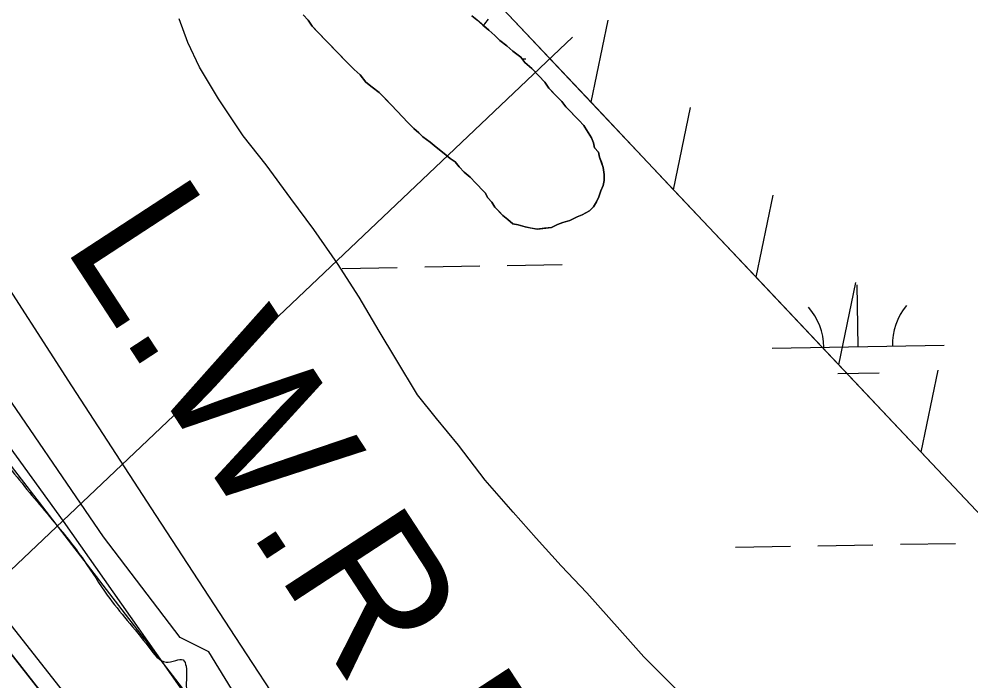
# Model space of a CAD drawing. Extents: x 3892998 to 3931244, y 278583 to 304547.
# Drawn here: x 3906082 to 3906636, y 300917 to 301302 of the extents above; entities that cross this region are included whole.
import ezdxf

# ---------------------------------------------------------------- set-up
doc = ezdxf.new("R2010")
doc.units = 0
for name, color, linetype in [('V-RIVR-EDGE', 7, 'Continuous'), ('V-RIVR-JETY', 7, 'Continuous'), ('V-RIVR-RANG', 7, 'Continuous'), ('V-RRAP-FSHR', 7, 'Continuous'), ('V-TOPO-DPTH', 7, 'Continuous'), ('V-TOPO-MINR', 7, 'Continuous'), ('V-TOPO-SHOR', 7, 'Continuous'), ('V-TOPO-WATR', 7, 'Continuous'), ('V-TOPO-WATR-IDEN', 7, 'Continuous'), ('V-WETL-SWMP', 7, 'Continuous')]:
    doc.layers.add(name, color=color, linetype=linetype)

msp = doc.modelspace()

# ---------------------------------------------------------------- linework, layer by layer
at = {"layer": 'V-RIVR-EDGE'}
msp.add_spline([(3905881.27, 301307.92), (3905886.58, 301301.58), (3905888.57, 301301.58), (3905898.22, 301303.88), (3905910.21, 301309.84), (3905913.54, 301312.49), (3905913.55, 301315.48), (3905908.9, 301318.82), (3905896.28, 301323.51), (3905888.97, 301326.52), (3905887.32, 301331.51), (3905887, 301337.83), (3905889.67, 301343.48), (3905890.02, 301346.8), (3905889.7, 301352.12), (3905879.11, 301375.43), (3905875.49, 301390.07), (3905875.52, 301401.37), (3905877.55, 301414.34), (3905879.66, 301460.22), (3905876.41, 301491.82), (3905869.81, 301514.45), (3905857.91, 301540.75), (3905843.66, 301560.4), (3905808.5, 301598.07), (3905805.52, 301604.39), (3905804.88, 301612.37), (3905806.23, 301622.35), (3905808.57, 301625.33), (3905812.23, 301625.99), (3905814.86, 301616.34), (3905817.5, 301608.35), (3905823.14, 301602.02), (3905832.1, 301593.02), (3905838.41, 301589.35), (3905843.71, 301582.35), (3905850.34, 301571.69), (3905856.64, 301567.02), (3905862.95, 301562.68), (3905868.58, 301553.69), (3905884.46, 301520.4), (3905896.38, 301498.42), (3905907.3, 301479.44), (3905910.62, 301476.44), (3905915.61, 301476.76), (3905917.62, 301481.41), (3905924.28, 301486.38), (3905932.6, 301488.02), (3905943.24, 301487.66), (3905957.53, 301485.97), (3905972.16, 301482.6), (3905980.44, 301472.28), (3905990.41, 301468.26), (3905996.39, 301468.25), (3906003.37, 301465.57), (3906007.69, 301462.56), (3906014.32, 301454.23), (3906022.94, 301442.91), (3906035.53, 301426.58), (3906045.14, 301411.26), (3906050.41, 301392.29), (3906054.71, 301381.31), (3906063.98, 301367.32), (3906071.58, 301348.68), (3906074.52, 301326.06), (3906074.8, 301304.11), (3906070.72, 301266.55), (3906064.35, 301245.61), (3906056.65, 301226.68), (3906051.97, 301218.04), (3906040.32, 301212.42), (3906020.34, 301199.83), (3906010.02, 301196.86), (3905995.07, 301201.89), (3905980.14, 301214.89), (3905968.87, 301228.56), (3905965.22, 301231.22), (3905961.23, 301231.23), (3905958.89, 301228.58), (3905956.86, 301212.62), (3905957.17, 301206.3), (3905962.14, 301197.31), (3905976.39, 301179.32), (3905986, 301166), (3906010.86, 301132.68), (3906025.12, 301115.35), (3906036.06, 301102.03), (3906046.34, 301091.36), (3906051.97, 301080.37), (3906078.47, 301039.4), (3906101.68, 301011.08), (3906120.24, 300987.43), (3906133.82, 300967.11), (3906158.02, 300936.79), (3906167.98, 300928.12), (3906173.63, 300929.1), (3906177.96, 300929.42), (3906179.61, 300925.76), (3906179.93, 300919.44), (3906179.91, 300912.79), (3906183.22, 300904.8), (3906191.16, 300891.48), (3906198.78, 300877.83), (3906214.69, 300859.17), (3906230.93, 300836.51), (3906271.04, 300782.54), (3906292.57, 300750.9), (3906302.86, 300740.23), (3906314.45, 300723.58), (3906333.68, 300699.25), (3906348.6, 300679.6), (3906352.9, 300673.93), (3906364.2, 300669.25), (3906370.51, 300668.24), (3906374.83, 300663.9), (3906376.81, 300658.58), (3906375.79, 300649.6), (3906375.78, 300645.28), (3906384.72, 300632.29), (3906391.36, 300626.95), (3906396.67, 300620.95), (3906411.9, 300595.64), (3906425.49, 300578.32), (3906447.04, 300550.33), (3906467.59, 300522.35), (3906495.76, 300485.03), (3906524.27, 300449.71), (3906543.82, 300421.73), (3906555.43, 300407.74), (3906556.75, 300407.4), (3906561.08, 300408.39), (3906566.73, 300407.38), (3906579.69, 300404.02), (3906585.35, 300406.67), (3906595.03, 300421.94), (3906595.04, 300426.26), (3906595.05, 300428.26), (3906592.73, 300430.92), (3906586.41, 300430.94), (3906579.42, 300429.63), (3906574.11, 300433.63), (3906560.55, 300463.59), (3906551.95, 300482.9), (3906551.97, 300487.89), (3906556.29, 300490.54), (3906560.96, 300493.52), (3906566.63, 300500.82), (3906570.96, 300503.47), (3906580.26, 300501.45), (3906592.24, 300502.09), (3906600.56, 300506.06), (3906601.9, 300510.04), (3906603.9, 300510.7), (3906608.22, 300511.03), (3906612.88, 300513.34), (3906615.55, 300516.33), (3906625.54, 300521.29), (3906651.49, 300525.55), (3906696.73, 300531.76), (3906737.98, 300539.3), (3906749.29, 300542.27), (3906752.29, 300542.26), (3906754.27, 300537.93), (3906758.26, 300535.93), (3906765.57, 300536.24), (3906783.21, 300541.85), (3906807.5, 300548.77), (3906827.48, 300557.7), (3906859.13, 300580.9), (3906870.44, 300585.53), (3906879.09, 300585.51), (3906888.39, 300582.49), (3906895.36, 300575.16), (3906896.67, 300569.5), (3906896.33, 300564.18), (3906893.66, 300560.2), (3906889.32, 300554.56), (3906846.67, 300518.08), (3906817.01, 300492.55), (3906808.33, 300480.94), (3906801.63, 300461.33), (3906800.59, 300443.05), (3906798.57, 300434.07), (3906792.57, 300426.11), (3906784.58, 300421.8), (3906768.93, 300413.53), (3906761.26, 300406.56), (3906742.92, 300384.66), (3906738.58, 300377.69), (3906738.57, 300375.36), (3906749.2, 300371.01), (3906761.5, 300370.32), (3906768.15, 300366.64), (3906767.81, 300364.32), (3906763.15, 300363.66), (3906744.85, 300359.72), (3906735.53, 300357.41), (3906729.86, 300347.78), (3906729.17, 300339.47), (3906724.51, 300338.48), (3906711.22, 300339.52), (3906700.23, 300334.55), (3906684.58, 300325.95), (3906667.59, 300314.68), (3906660.6, 300311.04), (3906654.61, 300310.06), (3906650.63, 300312.73), (3906649.97, 300316.72), (3906646.33, 300321.72), (3906637.38, 300332.38), (3906633.08, 300342.7), (3906632.76, 300349.02), (3906635.76, 300353), (3906641.11, 300362.3), (3906641.12, 300367.29), (3906638.47, 300371.62), (3906631.49, 300373.63), (3906624.17, 300372.65), (3906620.18, 300370.33), (3906617.5, 300363.02), (3906616.15, 300354.38), (3906616.12, 300342.41), (3906616.76, 300333.43), (3906620.4, 300326.44), (3906627.36, 300315.11), (3906639.62, 300300.12), (3906651.23, 300287.12), (3906659.19, 300279.79), (3906664.83, 300272.13), (3906672.44, 300258.8), (3906679.4, 300249.48), (3906692.34, 300235.81), (3906700.3, 300227.15), (3906712.23, 300210.49), (3906717.19, 300199.84), (3906724.49, 300194.83), (3906728.14, 300192.16), (3906738.42, 300178.17), (3906748.68, 300161.18), (3906782.82, 300114.54), (3906815.97, 300072.23), (3906844.14, 300034.25), (3906875.64, 299995.6), (3906887.57, 299979.61), (3906925.69, 299933.62), (3906951.22, 299901.97), (3906975.42, 299871.65), (3907000.95, 299839.66), (3907037.09, 299796.01), (3907068.58, 299758.02), (3907070.24, 299755.03), (3907069.56, 299751.37), (3907069.56, 299748.38), (3907074.53, 299741.05), (3907088.78, 299723.39), (3907106.36, 299702.73), (3907131.55, 299669.08), (3907153.09, 299641.76), (3907174.97, 299613.44), (3907195.52, 299586.45), (3907213.41, 299560.47), (3907232.97, 299535.82), (3907245.89, 299515.5), (3907253.85, 299507.17), (3907259.82, 299499.84), (3907264.45, 299489.85), (3907270.75, 299484.85), (3907286.34, 299466.85), (3907300.93, 299449.52), (3907314.86, 299434.52), (3907332.76, 299411.53), (3907344.7, 299400.86), (3907355.65, 299388.87), (3907368.57, 299370.21), (3907378.84, 299354.89), (3907384.47, 299345.56), (3907395.75, 299334.56), (3907412.99, 299314.57), (3907424.93, 299301.57), (3907432.55, 299288.91), (3907439.17, 299278.92), (3907449.45, 299265.6), (3907461.06, 299253.6), (3907476.31, 299236.6), (3907491.89, 299215.28), (3907503.48, 299194.3), (3907522.7, 299167.65), (3907526.68, 299163.98), (3907535.98, 299161.3), (3907552.6, 299158.6), (3907562.25, 299158.9), (3907568.91, 299162.21), (3907577.58, 299173.17), (3907582.92, 299182.46), (3907598.92, 299197.72), (3907617.91, 299212.97), (3907638.56, 299223.56), (3907646.56, 299230.52), (3907649.56, 299236.83), (3907650.58, 299243.82), (3907650.59, 299247.47), (3907648.93, 299250.47), (3907646.27, 299251.14), (3907620.97, 299236.91), (3907584.66, 299214.05), (3907582.33, 299212.73), (3907580.67, 299214.39), (3907576.08, 299241.01), (3907572.84, 299273.27), (3907562.96, 299312.87), (3907555.72, 299341.82), (3907551.77, 299358.45), (3907551.47, 299371.09), (3907553.5, 299387.05), (3907562.2, 299408.31), (3907554.91, 299420.63), (3907545.32, 299441.93), (3907544.67, 299447.92), (3907544.69, 299453.24), (3907547.35, 299455.9), (3907551.68, 299458.55), (3907555.01, 299458.54), (3907561.65, 299453.87), (3907589.86, 299430.85), (3907607.45, 299417.17), (3907613.75, 299412.83), (3907618.08, 299412.82), (3907620.74, 299415.48), (3907622.42, 299422.79), (3907622.77, 299427.44), (3907630.09, 299429.42), (3907638.4, 299426.74), (3907642.36, 299416.09), (3907645.01, 299411.76), (3907648.33, 299410.42), (3907653.32, 299410.08), (3907660.63, 299410.06), (3907665.61, 299407.05), (3907667.93, 299402.06), (3907673.2, 299381.43), (3907677.47, 299361.47), (3907683.09, 299346.82), (3907682.08, 299340.84), (3907677.07, 299331.21), (3907676.38, 299323.89), (3907677.69, 299313.25), (3907684.31, 299300.6), (3907691.94, 299292.93), (3907703.57, 299290.24), (3907715.55, 299293.2), (3907722.54, 299297.84), (3907727.56, 299309.13), (3907733.57, 299318.76), (3907743.23, 299326.39), (3907763.56, 299343.63), (3907798.21, 299372.81), (3907809.21, 299383.42), (3907811.55, 299389.4), (3907814.57, 299398.04), (3907819.9, 299403.01), (3907830.55, 299407.31), (3907848.19, 299411.59), (3907857.51, 299414.56), (3907861.84, 299418.87), (3907863.52, 299425.19), (3907871.19, 299434.15), (3907885.17, 299441.76), (3907890.52, 299451.06), (3907896.19, 299458.69), (3907906.18, 299462.66), (3907915.15, 299462.63), (3907930.1, 299456.61), (3907950.02, 299441.6), (3907965.93, 299419.61), (3907972.55, 299408.29), (3907971.86, 299399.65), (3907968.19, 299394), (3907945.84, 299367.79), (3907916.18, 299341.26), (3907897.87, 299331.99), (3907883.21, 299321.72), (3907871.22, 299310.77), (3907864.88, 299302.14), (3907861.19, 299290.85), (3907858.13, 299263.59), (3907856.1, 299250.29), (3907851.43, 299242.32), (3907848.1, 299241.33), (3907840.79, 299244.34), (3907833.81, 299245.03), (3907825.82, 299242.38), (3907812.51, 299238.09), (3907797.53, 299229.82), (3907785.19, 299218.54), (3907776.85, 299206.92), (3907774.84, 299198.28), (3907773.13, 299181.33), (3907772.1, 299169.69), (3907764.76, 299156.74), (3907752.75, 299143.8), (3907739.76, 299133.86), (3907727.78, 299129.9), (3907719.45, 299123.93), (3907711.79, 299118.3), (3907703.12, 299108.01), (3907697.45, 299100.71), (3907690.78, 299095.41), (3907679.47, 299094.77), (3907667.49, 299088.15), (3907656.83, 299082.19), (3907651.48, 299070.89), (3907647.8, 299059.93), (3907648.43, 299046.63), (3907651.06, 299034.65), (3907657.36, 299027.65), (3907657.67, 299017.01), (3907661.3, 299005.36), (3907662.95, 299000.7), (3907670.58, 298995.36), (3907676.89, 298993.02), (3907682.53, 298985.69), (3907684.5, 298976.04), (3907694.1, 298958.06), (3907712.68, 298940.06), (3907730.93, 298925.05), (3907743.54, 298915.71), (3907752.16, 298902.38), (3907753.77, 298883.76), (3907755.74, 298873.44), (3907759.7, 298858.47), (3907765.66, 298850.47), (3907775.61, 298841.14), (3907776.93, 298835.48), (3907775.92, 298831.83), (3907777.91, 298826.5), (3907785.19, 298814.84), (3907821.64, 298763.21), (3907835.91, 298747.88), (3907843.54, 298742.54), (3907845.52, 298736.88), (3907845.17, 298729.57), (3907849.46, 298714.92), (3907860.38, 298695.28), (3907872.98, 298679.62), (3907888.55, 298653.64), (3907898.15, 298638.99)], degree=3, dxfattribs=at)
at = {"layer": 'V-RIVR-JETY'}
for points in [[(3905950.77, 301206.92), (3906184.5, 300903.63)], [(3906223.45, 300884.15), (3906192.85, 300934.23), (3906176.15, 300942.58), (3906131.63, 301001.01), (3906064.85, 301098.4)]]:
    msp.add_lwpolyline(points, dxfattribs=at)
at = {"layer": 'V-RIVR-RANG'}
msp.add_line((3906404.59, 301291.89), (3905896.68, 300810.19), dxfattribs=at)
at = {"layer": 'V-RRAP-FSHR'}
for p, q in [((3906415.32, 301253.96), (3906425.19, 301301.78)), ((3906463.35, 301203.04), (3906473.23, 301250.86)), ((3906511.38, 301152.13), (3906521.26, 301199.95)), ((3906559.42, 301101.21), (3906569.29, 301149.03)), ((3906607.45, 301050.29), (3906617.33, 301098.11))]:
    msp.add_line(p, q, dxfattribs=at)
for points in [[(3905152.32, 302336.99), (3905166.64, 302319.62), (3905286.34, 302157.26), (3905405.94, 301996.61), (3905518.71, 301831.03), (3905636.14, 301665.82), (3905752.78, 301498.13), (3905868.23, 301335.01), (3905989.48, 301174.16), (3906108.22, 301010.29), (3906225.17, 300843.7), (3906342.85, 300680.24), (3906396.4, 300605.42), (3906462.25, 300518.15), (3906540.48, 300420.8), (3906555.55, 300417.16), (3906602, 300454.1)], [(3908061, 299505.91), (3907926.67, 299648.03), (3907518.5, 300083.31), (3907151.52, 300474.45), (3906749.52, 300899.7), (3906182.55, 301500.7)], [(3906415.32, 301253.96), (3906367.28, 301304.88)], [(3906463.35, 301203.04), (3906415.31, 301253.96)], [(3906511.38, 301152.13), (3906463.35, 301203.04)], [(3906559.42, 301101.21), (3906511.38, 301152.13)], [(3906607.45, 301050.29), (3906559.42, 301101.21)], [(3906655.49, 300999.37), (3906607.45, 301050.29)]]:
    msp.add_lwpolyline(points, dxfattribs=at)
at = {"layer": 'V-TOPO-DPTH'}
msp.add_lwpolyline([(3905956.89, 301087.36), (3906346.46, 300589.61), (3906366.38, 300564.02), (3906386.22, 300538.36), (3906405.92, 300512.61), (3906425.54, 300486.78), (3906445.02, 300460.85), (3906464.42, 300434.86), (3906483.67, 300408.76), (3906502.84, 300382.6), (3906792.32, 299985.35), (3906797.93, 299977.67), (3906803.54, 299970), (3906809.17, 299962.34), (3906814.82, 299954.7), (3906841.24, 299918.94), (3906860.24, 299893.52), (3906879.43, 299868.24), (3906898.88, 299843.18), (3906918.52, 299818.25), (3906988.65, 299730.21)], dxfattribs=at)
at = {"layer": 'V-TOPO-MINR'}
for points in [[(3906378.08, 300567.57), (3905879.35, 301202.23)], [(3906988.65, 299730.21), (3906918.52, 299818.25), (3906898.88, 299843.18), (3906879.43, 299868.24), (3906860.24, 299893.52), (3906841.24, 299918.94), (3906814.82, 299954.7), (3906809.17, 299962.34), (3906803.54, 299970), (3906797.93, 299977.67), (3906792.32, 299985.35), (3906502.84, 300382.6), (3906483.67, 300408.76), (3906464.42, 300434.86), (3906445.02, 300460.85), (3906425.54, 300486.78), (3906405.92, 300512.61), (3906386.22, 300538.36), (3906366.38, 300564.02), (3906346.46, 300589.61), (3905956.89, 301087.36)]]:
    msp.add_lwpolyline(points, dxfattribs=at)
at = {"layer": 'V-TOPO-SHOR'}
for points in [[(3906348.23, 301206.86), (3906344.88, 301210.32), (3906341.38, 301213.34), (3906338.48, 301216.35), (3906336.16, 301219.34), (3906333.24, 301221.16), (3906329.74, 301224.18), (3906325.08, 301227.8), (3906321.58, 301230.82), (3906317.49, 301233.85), (3906315.17, 301236.25), (3906312.25, 301238.66), (3906308.77, 301242.27), (3906305.86, 301245.28), (3906302.38, 301248.88), (3906298.89, 301252.49), (3906295.4, 301256.09), (3906291.92, 301259.7), (3906287.83, 301262.73), (3906284.33, 301265.74), (3906280.86, 301269.94), (3906277.36, 301272.95), (3906275.04, 301275.36), (3906272.13, 301278.36), (3906269.23, 301281.37), (3906265.74, 301284.97), (3906262.84, 301287.98), (3906260.51, 301290.38), (3906257.61, 301293.39), (3906255.28, 301295.79), (3906252.96, 301298.2), (3906250.66, 301301.78), (3906247.75, 301304.79)], [(3906345.88, 301304.31), (3906348.79, 301301.89), (3906352.29, 301298.88), (3906355.79, 301295.86), (3906359.28, 301292.85), (3906362.19, 301289.84), (3906366.28, 301286.82), (3906369.77, 301283.8), (3906374.44, 301280.18), (3906376.75, 301277.18), (3906380.83, 301273.57), (3906384.9, 301269.36), (3906388.39, 301265.75), (3906390.69, 301262.16), (3906393.59, 301259.16), (3906395.92, 301256.76), (3906398.24, 301254.35), (3906400.56, 301251.35), (3906403.46, 301248.35), (3906405.79, 301245.95), (3906408.11, 301243.54), (3906411.02, 301240.54)], [(3906411.02, 301240.54), (3906413.32, 301236.95), (3906415.62, 301233.37), (3906416.75, 301230.39), (3906417.3, 301227.42), (3906419.62, 301225.02), (3906420.16, 301222.05), (3906421.29, 301219.08), (3906422.43, 301216.1), (3906422.95, 301211.96), (3906422.89, 301208.41), (3906422.25, 301205.47), (3906421.01, 301202.53), (3906419.77, 301199), (3906418.54, 301196.07), (3906416.71, 301193.15), (3906414.31, 301190.82), (3906410.13, 301188.53), (3906407.16, 301187.39), (3906402.98, 301185.1), (3906398.82, 301183.99), (3906395.85, 301182.86), (3906392.27, 301181.14), (3906388.12, 301180.62), (3906383.98, 301180.1), (3906380.44, 301180.75), (3906376.91, 301181.4), (3906372.79, 301182.66), (3906369.84, 301183.3), (3906366.93, 301185.71), (3906364.01, 301188.12), (3906361.69, 301190.53), (3906359.37, 301192.93), (3906357.64, 301195.92), (3906355.32, 301198.32), (3906353.6, 301201.31), (3906352.91, 301202.02), (3906348.23, 301206.86)]]:
    msp.add_lwpolyline(points, dxfattribs=at)
at = {"layer": 'V-TOPO-WATR'}
msp.add_lwpolyline([(3906260.83, 300862.72), (3906211.46, 300938.04), (3906162.22, 301013.45), (3906113.18, 301088.98), (3906064.28, 301164.6)], dxfattribs=at)
at = {"layer": 'V-WETL-SWMP'}
for p, q in [((3906180.68, 301288.77), (3906175.6, 301302.46)), ((3906247.75, 301304.79), (3906250.66, 301301.78)), ((3906250.66, 301301.78), (3906252.96, 301298.2)), ((3906348.8, 301301.89), (3906345.88, 301304.31)), ((3906355.79, 301295.86), (3906348.8, 301301.89)), ((3906252.96, 301298.2), (3906260.51, 301290.38)), ((3906359.28, 301292.85), (3906355.79, 301295.86)), ((3906362.19, 301289.84), (3906359.28, 301292.85)), ((3906187.54, 301274.47), (3906180.68, 301288.77)), ((3906260.51, 301290.38), (3906262.84, 301287.98)), ((3906262.84, 301287.98), (3906272.13, 301278.36)), ((3906366.28, 301286.82), (3906362.19, 301289.84)), ((3906369.77, 301283.8), (3906366.28, 301286.82)), ((3906374.44, 301280.18), (3906369.77, 301283.8)), ((3906376.75, 301277.18), (3906374.44, 301280.18)), ((3906198.46, 301255.96), (3906187.54, 301274.47)), ((3906272.13, 301278.36), (3906275.04, 301275.36)), ((3906275.04, 301275.36), (3906277.36, 301272.95)), ((3906375.19, 301279.21), (3906377.3, 301279.25)), ((3906380.83, 301273.56), (3906376.75, 301277.18)), ((3906277.36, 301272.95), (3906280.86, 301269.94)), ((3906280.86, 301269.94), (3906284.33, 301265.74)), ((3906384.9, 301269.36), (3906380.83, 301273.56)), ((3906388.39, 301265.75), (3906384.9, 301269.36)), ((3906284.33, 301265.74), (3906287.83, 301262.73)), ((3906390.69, 301262.16), (3906388.39, 301265.75)), ((3906287.83, 301262.73), (3906291.92, 301259.7)), ((3906291.92, 301259.7), (3906298.89, 301252.49)), ((3906395.92, 301256.76), (3906390.69, 301262.16)), ((3906212.87, 301234.43), (3906198.46, 301255.96)), ((3906298.89, 301252.49), (3906302.38, 301248.88)), ((3906398.24, 301254.35), (3906395.92, 301256.76)), ((3906400.56, 301251.36), (3906398.24, 301254.35)), ((3906302.38, 301248.88), (3906308.77, 301242.27)), ((3906408.11, 301243.54), (3906400.56, 301251.36)), ((3906308.77, 301242.27), (3906312.25, 301238.66)), ((3906411.02, 301240.54), (3906408.11, 301243.54)), ((3906312.25, 301238.66), (3906315.17, 301236.25)), ((3906315.17, 301236.25), (3906317.49, 301233.85)), ((3906415.62, 301233.36), (3906411.02, 301240.54)), ((3906226.18, 301217.65), (3906212.87, 301234.43)), ((3906317.49, 301233.85), (3906321.58, 301230.82)), ((3906321.58, 301230.82), (3906325.08, 301227.8)), ((3906416.75, 301230.39), (3906415.62, 301233.36)), ((3906417.3, 301227.42), (3906416.75, 301230.39)), ((3906325.08, 301227.8), (3906329.74, 301224.18)), ((3906329.74, 301224.18), (3906333.24, 301221.16)), ((3906419.62, 301225.02), (3906417.3, 301227.42)), ((3906420.16, 301222.05), (3906419.62, 301225.02)), ((3906333.24, 301221.16), (3906336.16, 301219.34)), ((3906336.16, 301219.34), (3906338.48, 301216.35)), ((3906422.43, 301216.1), (3906420.16, 301222.05)), ((3906240.63, 301197.9), (3906226.18, 301217.65)), ((3906338.48, 301216.35), (3906341.38, 301213.34)), ((3906341.38, 301213.34), (3906344.88, 301210.32)), ((3906422.95, 301211.96), (3906422.43, 301216.1)), ((3906344.88, 301210.32), (3906348.23, 301206.86)), ((3906422.25, 301205.47), (3906422.89, 301208.41)), ((3906422.89, 301208.41), (3906422.95, 301211.96)), ((3906348.23, 301206.86), (3906352.91, 301202.02)), ((3906352.91, 301202.02), (3906353.6, 301201.31)), ((3906419.77, 301199), (3906421.01, 301202.53)), ((3906421.01, 301202.53), (3906422.25, 301205.47)), ((3906253.92, 301179.93), (3906240.63, 301197.9)), ((3906353.6, 301201.31), (3906355.32, 301198.32)), ((3906355.32, 301198.32), (3906357.64, 301195.92)), ((3906418.54, 301196.07), (3906419.77, 301199)), ((3906357.64, 301195.92), (3906359.37, 301192.93)), ((3906359.37, 301192.93), (3906364.01, 301188.13)), ((3906410.13, 301188.53), (3906414.31, 301190.82)), ((3906414.31, 301190.82), (3906416.71, 301193.15)), ((3906416.71, 301193.15), (3906418.54, 301196.07)), ((3906364.01, 301188.13), (3906366.93, 301185.71)), ((3906366.93, 301185.71), (3906369.84, 301183.3)), ((3906402.98, 301185.1), (3906407.16, 301187.39)), ((3906407.16, 301187.39), (3906410.13, 301188.53)), ((3906267.78, 301160.19), (3906253.92, 301179.93)), ((3906369.84, 301183.3), (3906372.79, 301182.66)), ((3906372.79, 301182.66), (3906376.91, 301181.4)), ((3906376.91, 301181.4), (3906383.98, 301180.1)), ((3906383.98, 301180.1), (3906392.27, 301181.14)), ((3906392.27, 301181.14), (3906395.85, 301182.86)), ((3906395.85, 301182.86), (3906398.82, 301183.99)), ((3906398.82, 301183.99), (3906402.98, 301185.1)), ((3906280.45, 301140.47), (3906267.78, 301160.19)), ((3906270.55, 301157.31), (3906302.55, 301157.87)), ((3906318.55, 301158.14), (3906350.54, 301158.7)), ((3906366.54, 301158.97), (3906398.53, 301159.53)), ((3906570.7, 301111.76), (3906570.08, 301147.75)), ((3906291.94, 301120.76), (3906280.45, 301140.47)), ((3906301.71, 301104.63), (3906291.94, 301120.76)), ((3906520.71, 301110.89), (3906620.7, 301112.62)), ((3906314.37, 301083.73), (3906301.71, 301104.63)), ((3906558.97, 301096.12), (3906582.97, 301096.54)), ((3906325.37, 301069.94), (3906314.37, 301083.73)), ((3906338.11, 301054.36), (3906325.37, 301069.94)), ((3906353.73, 301033.99), (3906338.11, 301054.36)), ((3906369.96, 301015.39), (3906353.73, 301033.99)), ((3906383.31, 301000.38), (3906369.96, 301015.39)), ((3906397.81, 300984.17), (3906383.31, 301000.38)), ((3906595.29, 300996.73), (3906627.28, 300997.29)), ((3906499.3, 300995.07), (3906531.3, 300995.63)), ((3906547.3, 300995.9), (3906579.29, 300996.46)), ((3906412.92, 300968.55), (3906397.81, 300984.17)), ((3906432.06, 300946.94), (3906412.92, 300968.55)), ((3906445.99, 300931.33), (3906432.06, 300946.94)), ((3906465.75, 300911.49), (3906445.99, 300931.33))]:
    msp.add_line(p, q, dxfattribs=at)
for centre, start, end in [((3906382.54, 301279.81), 140.2199, 147.8992), ((3906625.93, 301113.19), 140.2199, 181.7635), ((3906515.46, 301111.28), 0.2199, 41.7635)]:
    msp.add_arc(centre, 35.25, start, end, dxfattribs=at)

# ---------------------------------------------------------------- texts
at = {"layer": 'V-TOPO-WATR-IDEN'}
msp.add_text('L.W.R.P.', height=83, rotation=303.1406, dxfattribs=at).set_placement((3906107.55, 301170.99))

doc.saveas('drawing.dxf')
